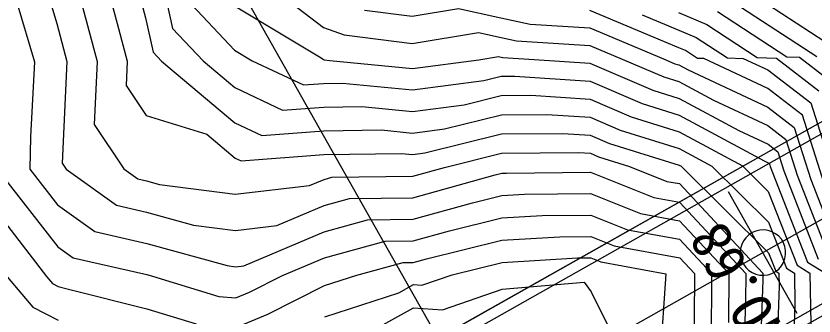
# Model space of a CAD drawing. Extents: x 42655 to 43811, y -141820 to -141156.
# Drawn here: x 42750.61 to 42796.32, y -141608.54 to -141591.33 of the extents above; entities that cross this region are included whole.
import ezdxf

# ---------------------------------------------------------------- set-up
doc = ezdxf.new("R2010")
doc.units = 0
for name, color, linetype in [('D-BMK-HTXT_1', 7, 'Continuous'), ('D-BMK_1', 7, 'Continuous'), ('D-STR-STR2トンネル', 7, 'Continuous'), ('ZE_HICN', 7, 'Continuous'), ('ZE_LWCN', 7, 'Continuous'), ('着色', 7, 'Continuous')]:
    doc.layers.add(name, color=color, linetype=linetype)

msp = doc.modelspace()

# ---------------------------------------------------------------- linework, layer by layer
at = {"layer": 'D-BMK-HTXT_1'}
for p, q in [((42777.191, -141614.053), (42738.344, -141545.264)), ((42795.362, -141608.385), (42791.429, -141601.419))]:
    msp.add_line(p, q, dxfattribs=at)
msp.add_lwpolyline([(42792.096, -141604.902), (42792.116, -141605.134), (42792.178, -141605.359), (42792.28, -141605.569), (42792.417, -141605.757), (42792.585, -141605.918), (42792.779, -141606.047), (42792.994, -141606.138), (42793.221, -141606.19), (42793.454, -141606.201), (42793.685, -141606.169), (42793.906, -141606.097), (42794.112, -141605.987), (42794.294, -141605.842), (42794.447, -141605.666), (42794.567, -141605.466), (42794.649, -141605.248), (42794.69, -141605.018), (42794.69, -141604.785), (42794.649, -141604.556), (42794.567, -141604.338), (42794.447, -141604.138), (42794.294, -141603.962), (42794.112, -141603.817), (42793.906, -141603.707), (42793.685, -141603.635), (42793.454, -141603.603), (42793.221, -141603.614), (42792.994, -141603.666), (42792.779, -141603.757), (42792.585, -141603.886), (42792.417, -141604.047), (42792.28, -141604.235), (42792.178, -141604.445), (42792.116, -141604.67), (42792.096, -141604.902)], dxfattribs=at)
at = {"layer": 'D-BMK_1'}
msp.add_line((42932.715, -141526.226), (42777.191, -141614.053), dxfattribs=at)
at = {"layer": 'D-STR-STR2トンネル'}
for p, q in [((43087.053, -141433.469), (42774.793, -141609.807)), ((43087.348, -141433.992), (42775.088, -141610.33)), ((43091.527, -141441.393), (42779.268, -141617.731))]:
    msp.add_line(p, q, dxfattribs=at)
at = {"layer": 'ZE_HICN'}
for points in [[(42752.078, -141588.829), (42752.947, -141591.766), (42753.526, -141593.95), (42753.26, -141599.78), (42753.481, -141600.113), (42756.358, -141602.188), (42758.085, -141602.581), (42760.768, -141603.323), (42763.178, -141603.628), (42765.542, -141603.355), (42768.26, -141602.203), (42769.718, -141601.805), (42773.346, -141601.753), (42778.059, -141600.445), (42778.428, -141600.354), (42778.711, -141600.337), (42783.516, -141600.292), (42787.138, -141601.74), (42788.612, -141602.01), (42792.416, -141606.094), (42792.403, -141607.698), (42792.235, -141612.257)], [(42760.686, -141590.7), (42763.13, -141593.294), (42764.142, -141593.9), (42767.069, -141595.29), (42768.227, -141595.201), (42769.307, -141595.184), (42773.318, -141595.574), (42777.413, -141595.038), (42778.402, -141594.793), (42779.191, -141594.786), (42783.492, -141595.072), (42786.472, -141596.357), (42788.589, -141597.016), (42793.459, -141599.647), (42793.69, -141599.755), (42793.767, -141599.814), (42793.814, -141599.965), (42795.954, -141605.451), (42796.967, -141606.073)], [(42786.473, -141591.266), (42788.566, -141592.148), (42789.571, -141592.567), (42791.356, -141593.738), (42792.26, -141593.769), (42793.665, -141594.424), (42796.13, -141596.323), (42797.674, -141601.19)], [(42770.549, -141609.628), (42773.376, -141608.061), (42775.041, -141608.191), (42778.459, -141606.998), (42783.159, -141606.605), (42783.548, -141607.155), (42786.106, -141612.286)]]:
    msp.add_lwpolyline(points, dxfattribs=at)
at = {"layer": 'ZE_LWCN'}
for points in [[(42755.335, -141587.779), (42756.475, -141592.044), (42756.976, -141593.934), (42756.913, -141595.313), (42758.059, -141597.035), (42761.531, -141598.111), (42763.159, -141599.482), (42763.506, -141599.646), (42768.246, -141599.282), (42772.666, -141599.214), (42773.335, -141599.279), (42774.017, -141599.19), (42778.418, -141598.1), (42781.927, -141598.069), (42783.506, -141598.174), (42784.6, -141598.645), (42788.602, -141599.892), (42788.708, -141599.949), (42793.714, -141604.912), (42794.127, -141605.972), (42794.312, -141606.085), (42794.324, -141606.813), (42794.125, -141612.249)], [(42757.054, -141587.771), (42758.033, -141591.437), (42758.467, -141593.413), (42758.949, -141593.924), (42763.15, -141597.461), (42764.694, -141598.194), (42768.24, -141597.922), (42771.547, -141597.871), (42773.329, -141598.044), (42775.149, -141597.806), (42778.412, -141596.998), (42781.015, -141596.974), (42783.501, -141597.14), (42785.224, -141597.883), (42788.598, -141598.933), (42790.463, -141599.94), (42793.706, -141603.156), (42794.736, -141605.798), (42795.197, -141606.081), (42795.227, -141607.896), (42795.067, -141612.244)], [(42758.635, -141587.763), (42759.576, -141592.057), (42761.326, -141593.913), (42763.14, -141595.441), (42765.882, -141596.742), (42768.234, -141596.561), (42770.427, -141596.528), (42773.323, -141596.809), (42776.281, -141596.422), (42778.407, -141595.895), (42780.103, -141595.88), (42783.497, -141596.106), (42785.848, -141597.12), (42788.594, -141597.975), (42792.217, -141599.932), (42793.698, -141601.4), (42795.345, -141605.624), (42796.082, -141606.077), (42796.129, -141608.979)], [(42753.941, -141589.005), (42755.251, -141593.942), (42755.086, -141597.547), (42756.785, -141600.097), (42757.592, -141600.68), (42758.077, -141600.79), (42758.83, -141600.998), (42763.169, -141601.546), (42767.422, -141601.056), (42768.253, -141600.704), (42768.699, -141600.582), (42773.341, -141600.515), (42775.155, -141600.012), (42778.423, -141599.203), (42782.84, -141599.163), (42783.511, -141599.208), (42783.976, -141599.408), (42785.756, -141599.962), (42787.893, -141600.817), (42788.607, -141600.948), (42793.396, -141606.089), (42793.393, -141606.487), (42793.181, -141612.253)], [(42763.866, -141588.656), (42768.213, -141591.987), (42769.414, -141592.423), (42773.305, -141592.906), (42777.104, -141592.282), (42778.392, -141592.565), (42779.281, -141592.753), (42783.482, -141593.025), (42785.332, -141593.802), (42787.719, -141594.832), (42788.58, -141595.1), (42790.56, -141596.169), (42793.68, -141597.622), (42794.712, -141598.418), (42795.358, -141600.455), (42797.171, -141605.104)], [(42792.018, -141589.575), (42797.757, -141593.339)], [(42791.407, -141590.323), (42796.475, -141593.648)], [(42750.661, -141590.562), (42751.666, -141593.958), (42751.443, -141598.265), (42751.401, -141600.122), (42752.995, -141602.161), (42755.124, -141603.697), (42758.094, -141604.373), (42762.706, -141605.649), (42763.188, -141605.71), (42763.661, -141605.655), (42768.267, -141603.702), (42770.737, -141603.028), (42773.352, -141602.99), (42776.749, -141602.048), (42778.434, -141601.633), (42779.726, -141601.555), (42783.522, -141601.52), (42786.383, -141602.664), (42788.617, -141603.073), (42791.435, -141606.099), (42791.413, -141608.909)], [(42763.118, -141590.747), (42768.094, -141593.729), (42768.221, -141593.826), (42768.256, -141593.839), (42768.585, -141593.88), (42773.312, -141594.339), (42777.126, -141593.84), (42778.249, -141593.655), (42778.397, -141593.688), (42778.499, -141593.71), (42780.288, -141593.825), (42783.487, -141594.038), (42787.095, -141595.594), (42788.585, -141596.058), (42792.009, -141597.908), (42793.685, -141598.689), (42794.239, -141599.116), (42794.586, -141600.21), (42796.562, -141605.277)], [(42770.572, -141591.008), (42773.298, -141591.346), (42775.959, -141590.909), (42778.387, -141591.443), (42780.063, -141591.797), (42783.477, -141592.018), (42787.698, -141593.791), (42788.343, -141594.069), (42788.576, -141594.141), (42789.11, -141594.43), (42793.675, -141596.556), (42795.185, -141597.719), (42796.13, -141600.7), (42797.78, -141604.93)], [(42796.902, -141600.945), (42795.658, -141597.021), (42793.67, -141595.49), (42789.999, -141593.78), (42789.649, -141593.768), (42788.959, -141593.315), (42788.571, -141593.153), (42787.762, -141592.812), (42783.473, -141591.011)], [(42788.562, -141591.143), (42790.183, -141591.819), (42793.062, -141593.708), (42794.165, -141593.746), (42796.603, -141595.625)], [(42790.795, -141591.071), (42794.769, -141593.678), (42795.487, -141593.703), (42797.076, -141594.927)], [(42749.538, -141600.131), (42753.006, -141604.568), (42753.89, -141605.206), (42758.102, -141606.164), (42758.42, -141606.252), (42762.225, -141607.411), (42763.196, -141607.503), (42763.977, -141607.174), (42765.878, -141606.218), (42768.274, -141605.202), (42771.756, -141604.251), (42773.358, -141604.227), (42775.438, -141603.65), (42778.44, -141602.911), (42780.741, -141602.774), (42783.527, -141602.747), (42785.627, -141603.587), (42788.622, -141604.135), (42790.455, -141606.103), (42790.423, -141610.119)], [(42747.899, -141600.492), (42752.361, -141606.28), (42752.691, -141606.673), (42753.017, -141606.839), (42753.615, -141606.998), (42758.111, -141608.124), (42760.938, -141608.985)], [(42763.204, -141609.201), (42765.026, -141608.431), (42768.281, -141606.794), (42770.124, -141606.198), (42772.776, -141605.473), (42773.364, -141605.465), (42774.127, -141605.253), (42778.446, -141604.19), (42781.756, -141603.992), (42783.533, -141603.975), (42784.872, -141604.51), (42788.627, -141605.198), (42789.475, -141606.108), (42789.432, -141611.33)], [(42768.29, -141608.575), (42772.534, -141607.202), (42773.369, -141606.738), (42773.862, -141606.777), (42775.593, -141606.172), (42778.452, -141605.469), (42782.772, -141605.21), (42783.539, -141605.202), (42784.117, -141605.434), (42787.84, -141606.115), (42787.511, -141610.896)], [(42750.11, -141606.291), (42751.577, -141608.035), (42753.026, -141608.777)]]:
    msp.add_lwpolyline(points, dxfattribs=at)
at = {"layer": '着色'}
msp.add_lwpolyline([(42779.563, -141618.253), (43091.823, -141441.915), (43087.053, -141433.469), (42774.793, -141609.807)], close=True, dxfattribs=at)

# ---------------------------------------------------------------- texts
at = {"layer": 'D-BMK-HTXT_1'}
msp.add_text('NO.68', height=2.3065, rotation=119.4534, dxfattribs=at).set_placement((42794.918, -141609.784))

doc.saveas('drawing.dxf')
